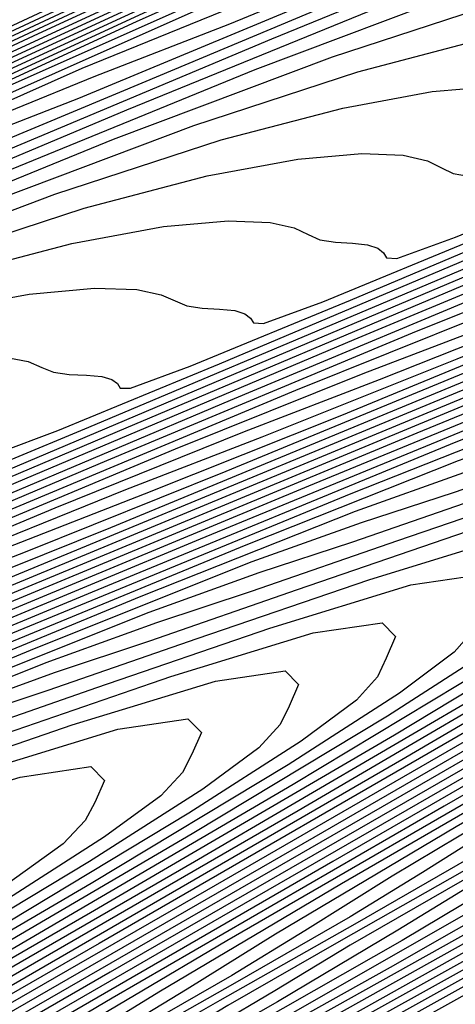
# Model space of a CAD drawing. Extents: x 3249832 to 3255657, y 13789405 to 13793316.
# Tile 459 of 656: x 3254732.04 to 3254734.82, y 13790587.85 to 13790594.14. Entities that reach past the tile are written whole.
import ezdxf

# ---------------------------------------------------------------- set-up
doc = ezdxf.new("R2010")
doc.units = 0
doc.header["$LTSCALE"] = 100
doc.header["$MEASUREMENT"] = 0
for name, color, linetype in [('GRATIO_CON', 10, 'CONTINUOUS'), ('GRATIO_ICON', 7, 'CONTINUOUS'), ('TARGETS_EAST', 7, 'CONTINUOUS')]:
    doc.layers.add(name, color=color, linetype=linetype)

# ---------------------------------------------------------------- blocks, each defined once
blk = doc.blocks.new('Gratio_032316_contours')
at = {"layer": 'GRATIO_CON', "color": 5, "linetype": 'Continuous', "flags": 128}
for points in [[(3254722.2703, 13790589.5631), (3254728.3759, 13790592.4236), (3254735.3635, 13790595.6819), (3254741.2545, 13790598.3968), (3254744.6016, 13790599.8823), (3254746.0821, 13790600.4718)], [(3254721.1566, 13790589.0114), (3254727.189, 13790591.8365), (3254734.2265, 13790595.1182), (3254740.2033, 13790597.8748), (3254743.6028, 13790599.3875), (3254745.1048, 13790599.9902)], [(3254726.4243, 13790591.447), (3254733.3619, 13790594.6822), (3254739.2746, 13790597.4102), (3254742.6402, 13790598.9097), (3254744.1321, 13790599.5106), (3254744.9727, 13790599.8061)], [(3254726.0653, 13790591.2475), (3254732.7589, 13790594.3687), (3254738.4637, 13790597.0008), (3254741.7126, 13790598.4482), (3254743.1638, 13790599.0332), (3254744.0067, 13790599.332), (3254745.1806, 13790599.7987)], [(3254725.3472, 13790590.8485), (3254731.553, 13790593.7418), (3254736.8419, 13790596.1819), (3254739.8574, 13790597.5253), (3254741.2271, 13790598.0782), (3254742.0748, 13790598.384), (3254743.2829, 13790598.8683), (3254744.7698, 13790599.4862)], [(3254724.9882, 13790590.649), (3254730.95, 13790593.4284), (3254736.0309, 13790595.7725), (3254738.9297, 13790597.0639), (3254740.2588, 13790597.6007), (3254741.1088, 13790597.9099), (3254742.3341, 13790598.4032), (3254743.843, 13790599.0309), (3254745.3076, 13790599.6283)], [(3254724.6292, 13790590.4494), (3254730.3471, 13790593.1149), (3254735.22, 13790595.363), (3254738.0021, 13790596.6024), (3254739.2904, 13790597.1232), (3254740.1428, 13790597.4359), (3254741.3852, 13790597.938), (3254742.9162, 13790598.5757), (3254744.4026, 13790599.182), (3254745.5785, 13790599.6246)], [(3254724.2702, 13790590.2499), (3254729.7441, 13790592.8014), (3254734.4091, 13790594.9536), (3254737.0745, 13790596.141), (3254738.3221, 13790596.6457), (3254739.1768, 13790596.9618), (3254740.4364, 13790597.4729), (3254741.9895, 13790598.1204), (3254743.4975, 13790598.7357), (3254744.6908, 13790599.1848), (3254745.574, 13790599.4738)], [(3254723.5521, 13790589.8509), (3254728.5382, 13790592.1745), (3254732.7872, 13790594.1347), (3254735.2192, 13790595.2181), (3254736.3854, 13790595.6908), (3254737.2449, 13790596.0138), (3254738.5387, 13790596.5425), (3254740.1359, 13790597.2099), (3254741.6874, 13790597.8432), (3254742.9152, 13790598.3053), (3254743.824, 13790598.6026), (3254744.4896, 13790598.7773), (3254744.9795, 13790598.8669)], [(3254723.1931, 13790589.6514), (3254727.9352, 13790591.8611), (3254731.9763, 13790593.7253), (3254734.2916, 13790594.7566), (3254735.4171, 13790595.2133), (3254736.2789, 13790595.5397), (3254737.5898, 13790596.0774), (3254739.2091, 13790596.7547), (3254740.7824, 13790597.3969), (3254742.0274, 13790597.8655), (3254742.949, 13790598.167), (3254743.624, 13790598.3441), (3254744.1206, 13790598.4351), (3254744.4737, 13790598.46), (3254744.7094, 13790598.4344), (3254744.8559, 13790598.3752)], [(3254722.8341, 13790589.4518), (3254727.3323, 13790591.5476), (3254731.1654, 13790593.3159), (3254733.364, 13790594.2952)], [(3254726.7293, 13790591.2342), (3254730.3544, 13790592.9064), (3254732.4363, 13790593.8337), (3254733.4804, 13790594.2583)], [(3254725.5234, 13790590.6072), (3254728.7326, 13790592.0876), (3254730.5811, 13790592.9108), (3254731.5437, 13790593.3033), (3254732.415, 13790593.6436), (3254733.7945, 13790594.2167)], [(3254724.9204, 13790590.2938), (3254727.9217, 13790591.6781), (3254729.6535, 13790592.4494), (3254730.5754, 13790592.8258), (3254731.449, 13790593.1696), (3254732.8456, 13790593.7516), (3254734.5752, 13790594.4784)], [(3254724.3174, 13790589.9803), (3254727.1107, 13790591.2687), (3254728.7258, 13790591.988), (3254729.607, 13790592.3483), (3254730.483, 13790592.6955), (3254731.8968, 13790593.2864), (3254733.6484, 13790594.0232), (3254735.3522, 13790594.7192)], [(3254726.2998, 13790590.8593), (3254727.7982, 13790591.5265), (3254728.6387, 13790591.8709), (3254729.517, 13790592.2215), (3254730.9479, 13790592.8213), (3254732.7216, 13790593.5679), (3254734.4471, 13790594.273)], [(3254726.702, 13790590.9159), (3254727.5851, 13790591.2734), (3254729.0502, 13790591.891), (3254730.868, 13790592.6575), (3254732.6371, 13790593.3804), (3254734.0373, 13790593.9075), (3254735.0739, 13790594.2466)], [(3254726.6191, 13790590.7994), (3254728.1014, 13790591.4258), (3254729.9412, 13790592.2022), (3254731.732, 13790592.9342), (3254733.1495, 13790593.4677), (3254734.1989, 13790593.811), (3254734.9674, 13790594.0127), (3254735.5325, 13790594.117), (3254735.9316, 13790594.151), (3254736.1923, 13790594.1372), (3254736.3455, 13790594.0971), (3254736.4357, 13790594.0485), (3254736.5112, 13790594.0086), (3254736.6081, 13790593.9888), (3254736.7154, 13790593.9802), (3254736.8103, 13790593.9685), (3254736.8752, 13790593.9432), (3254736.9142, 13790593.9084), (3254736.9368, 13790593.8721), (3254737.0018, 13790593.8626), (3254737.3649, 13790593.9898), (3254738.3311, 13790594.3839)], [(3254725.6531, 13790590.3253), (3254727.1525, 13790590.9606), (3254729.0144, 13790591.747), (3254730.827, 13790592.4879), (3254732.2618, 13790593.0279), (3254733.3239, 13790593.3754), (3254734.1017, 13790593.5795), (3254734.6737, 13790593.6852), (3254735.0774, 13790593.7201), (3254735.3406, 13790593.7075), (3254735.4944, 13790593.6692), (3254735.5843, 13790593.623), (3254735.6595, 13790593.5849), (3254735.7569, 13790593.5663), (3254735.8651, 13790593.5584), (3254735.9606, 13790593.5475), (3254736.0253, 13790593.5234), (3254736.0636, 13790593.4901), (3254736.0854, 13790593.4554), (3254736.1504, 13790593.4475), (3254736.5174, 13790593.5776), (3254737.4951, 13790593.9774), (3254739.2389, 13790594.7114)], [(3254744.8926, 13790593.657), (3254744.1592, 13790593.2324), (3254743.5388, 13790592.8638), (3254743.1232, 13790592.5912), (3254742.4535, 13790592.1711), (3254740.9334, 13790591.2889), (3254738.2262, 13790589.7694), (3254735.0352, 13790587.9944), (3254732.3232, 13790586.4846), (3254730.7596, 13790585.6006), (3254729.8381, 13790585.0611), (3254728.7588, 13790584.4245), (3254726.961, 13790583.383)], [(3254726.2037, 13790590.4955), (3254728.0876, 13790591.2917), (3254729.9219, 13790592.0416), (3254731.374, 13790592.5881), (3254732.4488, 13790592.9398), (3254733.2361, 13790593.1464), (3254733.8148, 13790593.2534), (3254734.2232, 13790593.2892), (3254734.4889, 13790593.2777), (3254734.6434, 13790593.2414), (3254734.733, 13790593.1974), (3254734.8079, 13790593.1612), (3254734.9058, 13790593.1438), (3254735.0148, 13790593.1366), (3254735.1108, 13790593.1265), (3254735.1754, 13790593.1036), (3254735.2129, 13790593.0719), (3254735.2339, 13790593.0387), (3254735.2989, 13790593.0324), (3254735.6699, 13790593.1654), (3254736.659, 13790593.5708), (3254738.4236, 13790594.3142)], [(3254744.7525, 13790593.6521), (3254744.1273, 13790593.2787), (3254743.3847, 13790592.8495), (3254742.7564, 13790592.4773), (3254742.3351, 13790592.203), (3254741.6564, 13790591.7795), (3254740.1172, 13790590.8882), (3254737.377, 13790589.3513), (3254734.1471, 13790587.5555), (3254731.4021, 13790586.0284), (3254729.8189, 13790585.1352), (3254728.8854, 13790584.591), (3254727.7922, 13790583.9482), (3254725.9724, 13790582.895)], [(3254726.2341, 13790590.3812), (3254728.1119, 13790591.1491), (3254729.5984, 13790591.7086), (3254730.6988, 13790592.0686), (3254731.5047, 13790592.2801), (3254732.0972, 13790592.3898), (3254732.5148, 13790592.4274), (3254732.7855, 13790592.4183), (3254732.9413, 13790592.3858), (3254733.0303, 13790592.3462), (3254733.1046, 13790592.3139), (3254733.2035, 13790592.2987), (3254733.3142, 13790592.293), (3254733.4114, 13790592.2844), (3254733.4756, 13790592.264), (3254733.5117, 13790592.2354), (3254733.531, 13790592.2054), (3254733.596, 13790592.2022), (3254733.9748, 13790592.3409), (3254734.9869, 13790592.7578), (3254736.7932, 13790593.5199), (3254738.9198, 13790594.4164)], [(3254745.0909, 13790594.0956), (3254744.1072, 13790593.4881), (3254743.634, 13790593.1673), (3254743.2378, 13790592.9027), (3254742.5967, 13790592.522), (3254741.8357, 13790592.0838), (3254741.1916, 13790591.7045), (3254740.7587, 13790591.4266), (3254740.0623, 13790590.9965), (3254738.4849, 13790590.0869), (3254735.6785, 13790588.5151), (3254732.371, 13790586.6776), (3254729.5597, 13790585.1159), (3254727.9432, 13790584.2078), (3254727.0274, 13790583.6779)], [(3254725.3073, 13790589.926), (3254727.2068, 13790590.7028), (3254728.7106, 13790591.2688), (3254729.8238, 13790591.633), (3254730.6391, 13790591.8469), (3254731.2384, 13790591.958), (3254731.6606, 13790591.9966), (3254731.9338, 13790591.9886), (3254732.0903, 13790591.958), (3254732.1789, 13790591.9207), (3254732.253, 13790591.8902), (3254732.3523, 13790591.8762), (3254732.4639, 13790591.8712), (3254732.5617, 13790591.8634), (3254732.6257, 13790591.8442), (3254732.6611, 13790591.8172), (3254732.6796, 13790591.7887), (3254732.7446, 13790591.7872), (3254733.1273, 13790591.9287), (3254734.1509, 13790592.3513), (3254735.978, 13790593.1227), (3254738.1291, 13790594.0301), (3254739.9643, 13790594.7903)], [(3254746.1443, 13790594.7777), (3254744.3578, 13790593.7304), (3254743.3618, 13790593.1173), (3254742.8821, 13790592.7943), (3254742.4804, 13790592.528), (3254741.8314, 13790592.1437), (3254741.0612, 13790591.701), (3254740.4092, 13790591.3181), (3254739.9706, 13790591.0383), (3254739.2652, 13790590.605), (3254737.6687, 13790589.6862), (3254734.8292, 13790588.097), (3254731.483, 13790586.2387), (3254728.6385, 13790584.6596), (3254727.0088, 13790583.746)], [(3254726.3018, 13790590.2565), (3254727.8228, 13790590.829), (3254728.9488, 13790591.1974), (3254729.7734, 13790591.4138), (3254730.3796, 13790591.5262), (3254730.8064, 13790591.5657), (3254731.0821, 13790591.5588), (3254731.2392, 13790591.5302), (3254731.3276, 13790591.4951), (3254731.4013, 13790591.4666), (3254731.5011, 13790591.4537), (3254731.6136, 13790591.4494), (3254731.712, 13790591.4424), (3254731.7758, 13790591.4244), (3254731.8105, 13790591.3989), (3254731.8281, 13790591.372), (3254731.8931, 13790591.3721), (3254732.2798, 13790591.5165), (3254733.3149, 13790591.9447), (3254735.1627, 13790592.7255), (3254737.3383, 13790593.6438), (3254739.1941, 13790594.4136)], [(3254745.4322, 13790594.4239), (3254743.6248, 13790593.3652), (3254742.6164, 13790592.7464), (3254742.1302, 13790592.4213), (3254741.7231, 13790592.1533), (3254741.066, 13790591.7654), (3254740.2867, 13790591.3181), (3254739.6268, 13790590.9317), (3254739.1824, 13790590.6501), (3254738.4681, 13790590.2135), (3254736.8526, 13790589.2855), (3254733.98, 13790587.6789), (3254730.595, 13790585.7998), (3254727.7173, 13790584.2034), (3254726.0743, 13790583.2842)], [(3254726.9351, 13790590.3892), (3254728.0738, 13790590.7618), (3254728.9078, 13790590.9806), (3254729.5208, 13790591.0944), (3254729.9522, 13790591.1348), (3254730.2304, 13790591.1291), (3254730.3882, 13790591.1024), (3254730.4762, 13790591.0695), (3254730.5497, 13790591.0429), (3254730.65, 13790591.0312), (3254730.7633, 13790591.0275), (3254730.8623, 13790591.0213), (3254730.9259, 13790591.0046), (3254730.9599, 13790590.9807), (3254730.9767, 13790590.9553), (3254731.0417, 13790590.957), (3254731.4323, 13790591.1042), (3254732.4788, 13790591.5382), (3254734.3475, 13790592.3283), (3254736.5475, 13790593.2575), (3254738.424, 13790594.0368), (3254739.541, 13790594.4746)], [(3254744.7201, 13790594.07), (3254742.8917, 13790593), (3254741.8711, 13790592.3755), (3254741.3783, 13790592.0483), (3254740.9657, 13790591.7786), (3254740.3007, 13790591.387), (3254739.5122, 13790590.9353), (3254738.8444, 13790590.5453), (3254738.3943, 13790590.2619), (3254737.671, 13790589.8219), (3254736.0364, 13790588.8849), (3254733.1307, 13790587.2607), (3254729.7069, 13790585.3609), (3254726.7962, 13790583.7472)], [(3254726.3237, 13790589.8906), (3254727.1764, 13790590.1143), (3254727.8031, 13790590.2308), (3254728.2438, 13790590.273), (3254728.527, 13790590.2697), (3254728.6861, 13790590.2468), (3254728.7735, 13790590.2184), (3254728.8464, 13790590.1956), (3254728.9477, 13790590.1862), (3254729.0628, 13790590.1839), (3254729.1628, 13790590.1793), (3254729.2261, 13790590.1651), (3254729.2586, 13790590.1442), (3254729.2738, 13790590.1219), (3254729.3388, 13790590.1268), (3254729.7372, 13790590.2798), (3254730.8067, 13790590.7252), (3254732.717, 13790591.534), (3254734.966, 13790592.4848), (3254736.8837, 13790593.2833), (3254738.0241, 13790593.7337), (3254738.8386, 13790594.036), (3254740.0025, 13790594.4892)], [(3254745.5914, 13790594.6879), (3254743.296, 13790593.3622), (3254741.4255, 13790592.2697), (3254740.3803, 13790591.6338), (3254739.8746, 13790591.3023), (3254739.451, 13790591.0292), (3254738.7701, 13790590.6304), (3254737.9632, 13790590.1696), (3254737.2795, 13790589.7724), (3254736.818, 13790589.4855), (3254736.0768, 13790589.0389), (3254734.4041, 13790588.0835), (3254731.4322, 13790586.4245), (3254727.9308, 13790584.4831), (3254724.9538, 13790582.8347)], [(3254726.9443, 13790589.799), (3254727.3896, 13790589.8421), (3254727.6753, 13790589.8399), (3254727.835, 13790589.8189), (3254727.9222, 13790589.7928), (3254727.9948, 13790589.7719), (3254728.0965, 13790589.7636), (3254728.2125, 13790589.7621), (3254728.3131, 13790589.7582), (3254728.3762, 13790589.7453), (3254728.408, 13790589.7259), (3254728.4223, 13790589.7052), (3254728.4873, 13790589.7117), (3254728.8897, 13790589.8676), (3254729.9707, 13790590.3186), (3254731.9018, 13790591.1368), (3254734.1753, 13790592.0985), (3254736.1135, 13790592.9065), (3254737.2657, 13790593.3632), (3254738.0882, 13790593.6705), (3254739.2641, 13790594.13), (3254741.2478, 13790594.9423), (3254743.5782, 13790595.9036), (3254745.5653, 13790596.7091)], [(3254744.9048, 13790594.3484), (3254742.5839, 13790593.0083), (3254740.6925, 13790591.9045), (3254739.6349, 13790591.2629), (3254739.1227, 13790590.9293), (3254738.6937, 13790590.6545), (3254738.0048, 13790590.2521), (3254737.1888, 13790589.7867), (3254736.4971, 13790589.386), (3254736.0298, 13790589.0973), (3254735.2797, 13790588.6474), (3254733.5879, 13790587.6829), (3254730.583, 13790586.0064), (3254727.0428, 13790584.0442)], [(3254727.0708, 13790589.3672), (3254727.1431, 13790589.3483), (3254727.2454, 13790589.3411), (3254727.3622, 13790589.3403), (3254727.4634, 13790589.3372), (3254727.5263, 13790589.3255), (3254727.5574, 13790589.3077), (3254727.5709, 13790589.2886), (3254727.6359, 13790589.2966), (3254728.0422, 13790589.4554), (3254729.1346, 13790589.9121), (3254731.0866, 13790590.7396), (3254733.3845, 13790591.7122), (3254735.3433, 13790592.5298), (3254736.5073, 13790592.9928), (3254737.3378, 13790593.3049), (3254738.5257, 13790593.7708), (3254740.5305, 13790594.5927), (3254742.8859, 13790595.565), (3254744.8941, 13790596.38)], [(3254746.414, 13790595.2778), (3254744.2181, 13790594.0088), (3254741.8719, 13790592.6544), (3254739.9594, 13790591.5394), (3254738.8896, 13790590.8921), (3254738.3708, 13790590.5563), (3254737.9363, 13790590.2798), (3254737.2395, 13790589.8737), (3254736.4143, 13790589.4039), (3254735.7147, 13790588.9996), (3254735.2417, 13790588.7091), (3254734.4826, 13790588.2558), (3254732.7717, 13790587.2822), (3254729.7337, 13790585.5883), (3254726.1548, 13790583.6053)], [(3254726.7844, 13790588.8815), (3254727.1946, 13790589.0431), (3254728.2986, 13790589.5056), (3254730.2713, 13790590.3424), (3254732.5937, 13790591.3259), (3254734.5732, 13790592.153), (3254735.7488, 13790592.6223), (3254736.5874, 13790592.9394), (3254737.7873, 13790593.4116), (3254739.8132, 13790594.2431), (3254742.1936, 13790595.2265), (3254744.2229, 13790596.051), (3254745.3941, 13790596.4933)], [(3254745.751, 13790594.9518), (3254743.5314, 13790593.6692), (3254741.1598, 13790592.3005), (3254739.2263, 13790591.1742), (3254738.1442, 13790590.5212), (3254737.6189, 13790590.1833), (3254737.179, 13790589.9051), (3254736.4742, 13790589.4954), (3254735.6398, 13790589.021), (3254734.9323, 13790588.6132), (3254734.4535, 13790588.3209), (3254733.6855, 13790587.8643), (3254731.9556, 13790586.8815), (3254728.8845, 13790585.1702), (3254725.2667, 13790583.1664)], [(3254726.6265, 13790588.6925), (3254728.6409, 13790589.5481), (3254731.0122, 13790590.5533), (3254733.0328, 13790591.3995), (3254734.232, 13790591.8814), (3254735.0866, 13790592.2083), (3254736.3105, 13790592.6932), (3254738.3786, 13790593.544), (3254740.8089, 13790594.5493), (3254742.8806, 13790595.3929), (3254744.0752, 13790595.8473), (3254744.685, 13790596.0402), (3254745.2045, 13790596.188)], [(3254746.0594, 13790595.2581), (3254744.4249, 13790594.2998), (3254742.158, 13790592.99), (3254739.7356, 13790591.5928), (3254737.7601, 13790590.4438), (3254736.6534, 13790589.7795), (3254736.1152, 13790589.4374), (3254735.6643, 13790589.1557), (3254734.9436, 13790588.7388), (3254734.0908, 13790588.2553), (3254733.3675, 13790587.8403), (3254732.885, 13790587.5488), (3254732.154, 13790587.1159), (3254730.5349, 13790586.1971), (3254727.6641, 13790584.598), (3254724.2823, 13790582.7257)], [(3254725.7905, 13790588.286), (3254727.8256, 13790589.1509), (3254730.2215, 13790590.167), (3254732.2627, 13790591.0227), (3254733.4735, 13790591.5109), (3254734.3362, 13790591.8428), (3254735.5721, 13790592.334), (3254737.6613, 13790593.1944), (3254740.1166, 13790594.2107), (3254742.2094, 13790595.0638), (3254743.4157, 13790595.5243), (3254744.031, 13790595.7208), (3254744.5553, 13790595.8714), (3254745.3569, 13790596.1369)], [(3254745.4135, 13790594.942), (3254743.7618, 13790593.9739), (3254741.4714, 13790592.6505), (3254739.0236, 13790591.2389), (3254737.0271, 13790590.0787), (3254735.9081, 13790589.4086), (3254735.3633, 13790589.0644), (3254734.9069, 13790588.781), (3254734.1783, 13790588.3604), (3254733.3163, 13790587.8725), (3254732.5851, 13790587.4539), (3254732.1026, 13790587.1637), (3254731.4027, 13790586.7497), (3254729.8732, 13790585.8817), (3254727.1639, 13790584.3726), (3254723.9721, 13790582.6058)], [(3254727.0104, 13790588.7537), (3254729.4307, 13790589.7807), (3254731.4925, 13790590.6459), (3254732.7151, 13790591.1405), (3254733.5858, 13790591.4773), (3254734.8337, 13790591.9748), (3254736.9439, 13790592.8448), (3254739.4243, 13790593.8721), (3254741.5382, 13790594.7348), (3254742.7563, 13790595.2013), (3254743.377, 13790595.4013), (3254743.906, 13790595.5548), (3254744.7155, 13790595.8238), (3254745.645, 13790596.1378)], [(3254744.7675, 13790594.626), (3254743.0988, 13790593.6479), (3254740.7847, 13790592.3109), (3254738.3115, 13790590.885), (3254736.294, 13790589.7135), (3254735.1627, 13790589.0377), (3254734.6114, 13790588.6914), (3254734.1496, 13790588.4063), (3254733.4129, 13790587.9821), (3254732.5418, 13790587.4896), (3254731.8027, 13790587.0675), (3254731.3202, 13790586.7787), (3254730.6513, 13790586.3834), (3254729.2115, 13790585.5664), (3254726.6636, 13790584.1472)], [(3254726.1952, 13790588.3565), (3254728.6399, 13790589.3944), (3254730.7223, 13790590.2692), (3254731.9567, 13790590.77), (3254732.8354, 13790591.1117), (3254734.0953, 13790591.6156), (3254736.2266, 13790592.4952), (3254738.7319, 13790593.5335), (3254740.867, 13790594.4058), (3254742.0968, 13790594.8783), (3254742.7231, 13790595.0818), (3254743.2568, 13790595.2382), (3254744.0741, 13790595.5106), (3254745.0129, 13790595.8281)], [(3254745.1829, 13790594.9578), (3254744.1215, 13790594.3099), (3254742.4358, 13790593.3219), (3254740.098, 13790591.9713), (3254737.5994, 13790590.5311), (3254735.5609, 13790589.3483), (3254734.4173, 13790588.6669), (3254733.8595, 13790588.3184), (3254733.3922, 13790588.0316), (3254732.6476, 13790587.6038), (3254731.7673, 13790587.1068), (3254731.0203, 13790586.6811), (3254730.5377, 13790586.3936), (3254729.9, 13790586.0172), (3254728.5498, 13790585.251), (3254726.1634, 13790583.9218)], [(3254727.0584, 13790588.6218), (3254729.182, 13790589.5157), (3254730.4398, 13790590.0291), (3254731.3346, 13790590.3806), (3254732.6185, 13790590.8972), (3254734.792, 13790591.796), (3254737.3473, 13790592.8563), (3254739.5247, 13790593.7477), (3254740.7779, 13790594.2323), (3254741.4152, 13790594.4429), (3254741.9582, 13790594.6049), (3254742.7913, 13790594.8843), (3254743.7488, 13790595.2087), (3254744.5275, 13790595.4465), (3254744.9051, 13790595.5017)], [(3254744.8074, 13790594.9994), (3254744.5204, 13790594.748), (3254743.9128, 13790594.338), (3254742.8295, 13790593.6778), (3254741.1097, 13790592.67), (3254738.7247, 13790591.2921), (3254736.1753, 13790589.8233), (3254734.0947, 13790588.618), (3254732.9266, 13790587.9251), (3254732.3557, 13790587.5724), (3254731.8775, 13790587.2822), (3254731.117, 13790586.8471), (3254730.2183, 13790586.3411), (3254729.4555, 13790585.9082), (3254728.9729, 13790585.6235), (3254728.3974, 13790585.2847), (3254727.2264, 13790584.6203), (3254725.1629, 13790583.471)], [(3254726.2676, 13790588.2355), (3254728.4119, 13790589.1389), (3254729.6814, 13790589.6586), (3254730.5842, 13790590.0151), (3254731.8801, 13790590.538), (3254734.0747, 13790591.4465), (3254736.655, 13790592.5178), (3254738.8535, 13790593.4186), (3254740.1184, 13790593.9093), (3254740.7612, 13790594.1234), (3254741.309, 13790594.2883)], [(3254743.892, 13790594.4412), (3254743.2778, 13790594.0281), (3254742.1836, 13790593.3618), (3254740.4467, 13790592.344), (3254738.038, 13790590.9525), (3254735.4632, 13790589.4694), (3254733.3617, 13790588.2528), (3254732.1812, 13790587.5542), (3254731.6039, 13790587.1994), (3254731.1202, 13790586.9075), (3254730.3517, 13790586.4688), (3254729.4439, 13790585.9582), (3254728.673, 13790585.5218), (3254728.1904, 13790585.2385), (3254727.646, 13790584.9184), (3254726.5647, 13790584.3049)], [(3254725.4769, 13790587.8492), (3254727.6417, 13790588.7621), (3254728.923, 13790589.2882), (3254729.8338, 13790589.6496), (3254731.1417, 13790590.1788), (3254733.3574, 13790591.0969), (3254735.9627, 13790592.1792), (3254738.1823, 13790593.0896), (3254739.459, 13790593.5863), (3254740.1073, 13790593.804), (3254740.6597, 13790593.9717), (3254741.5086, 13790594.2579)], [(3254743.5582, 13790594.387), (3254743.2635, 13790594.1343), (3254742.6427, 13790593.7182), (3254741.5376, 13790593.0457), (3254739.7836, 13790592.018), (3254737.3513, 13790590.613), (3254734.7511, 13790589.1156), (3254732.6286, 13790587.8876), (3254731.4358, 13790587.1834), (3254730.852, 13790586.8264), (3254730.3628, 13790586.5328), (3254729.5864, 13790586.0905), (3254728.6694, 13790585.5754), (3254727.8906, 13790585.1354), (3254727.408, 13790584.8534), (3254726.8947, 13790584.5522)], [(3254726.8715, 13790588.3854), (3254728.1646, 13790588.9177), (3254729.0833, 13790589.284), (3254730.4033, 13790589.8196), (3254732.6401, 13790590.7473), (3254735.2703, 13790591.8406), (3254737.5111, 13790592.7606), (3254738.7995, 13790593.2633), (3254739.4533, 13790593.4845), (3254740.0105, 13790593.6551), (3254740.8672, 13790593.9448), (3254741.8526, 13790594.2796)], [(3254743.0377, 13790594.2385), (3254742.9336, 13790594.0807), (3254742.6351, 13790593.8274), (3254742.0077, 13790593.4083), (3254740.8916, 13790592.7297), (3254739.1206, 13790591.6921), (3254736.6646, 13790590.2734), (3254734.0391, 13790588.7617), (3254731.8955, 13790587.5225), (3254730.6905, 13790586.8125), (3254730.1001, 13790586.4534), (3254729.6055, 13790586.1581), (3254728.8211, 13790585.7122), (3254727.8949, 13790585.1925), (3254727.1082, 13790584.749), (3254726.6255, 13790584.4684)], [(3254726.6744, 13790588.1882), (3254727.5859, 13790588.5544), (3254728.9265, 13790589.1012), (3254731.2054, 13790590.0481), (3254733.8857, 13790591.1634), (3254736.1688, 13790592.1025), (3254737.4806, 13790592.6172), (3254738.1454, 13790592.8456), (3254738.712, 13790593.0218), (3254739.5844, 13790593.3185)], [(3254739.5996, 13790592.0976), (3254737.7945, 13790591.0401), (3254735.2913, 13790589.5942), (3254732.6149, 13790588.0539), (3254730.4294, 13790586.7921), (3254729.1997, 13790586.0708), (3254728.5963, 13790585.7075), (3254728.0908, 13790585.4087), (3254727.2905, 13790584.9555), (3254726.3459, 13790584.4268)], [(3254726.8409, 13790588.1912), (3254728.1881, 13790588.742), (3254730.4881, 13790589.6985), (3254733.1934, 13790590.8248), (3254735.4976, 13790591.7734), (3254736.8211, 13790592.2942), (3254737.4915, 13790592.5261), (3254738.0627, 13790592.7052), (3254738.943, 13790593.0053)], [(3254738.9537, 13790591.7815), (3254737.1315, 13790590.7141), (3254734.6046, 13790589.2546), (3254731.9029, 13790587.7), (3254729.6963, 13790586.427), (3254728.4543, 13790585.6999), (3254727.8444, 13790585.3345), (3254727.3334, 13790585.034), (3254726.5251, 13790584.5772)], [(3254726.0958, 13790587.8279), (3254727.4497, 13790588.3828), (3254729.7708, 13790589.349), (3254732.5011, 13790590.4862), (3254734.8264, 13790591.4444), (3254736.1617, 13790591.9712), (3254736.8375, 13790592.2066), (3254737.4135, 13790592.3886), (3254738.3016, 13790592.6921), (3254739.3244, 13790593.0408)], [(3254739.4675, 13790592.1687), (3254738.3077, 13790591.4655), (3254736.4684, 13790590.3882), (3254733.9179, 13790588.915), (3254731.1908, 13790587.3461), (3254728.9632, 13790586.0618), (3254727.709, 13790585.329), (3254727.0926, 13790584.9615), (3254726.5761, 13790584.6593)], [(3254726.7113, 13790588.0236), (3254729.0535, 13790588.9994), (3254731.8087, 13790590.1476), (3254734.1552, 13790591.1154), (3254735.5022, 13790591.6482), (3254736.1836, 13790591.8872), (3254736.7642, 13790592.072), (3254737.6602, 13790592.379), (3254738.6924, 13790592.7311), (3254739.5326, 13790592.9881), (3254739.9398, 13790593.048), (3254740.0208, 13790592.9641), (3254739.9695, 13790592.8279), (3254739.9254, 13790592.7043), (3254739.8106, 13790592.5496), (3254739.4927, 13790592.2931), (3254738.8324, 13790591.8588), (3254737.6617, 13790591.1495), (3254735.8054, 13790590.0622), (3254733.2313, 13790588.5755), (3254730.4787, 13790586.9922), (3254728.2301, 13790585.6966), (3254726.9636, 13790584.9582)], [(3254725.2345, 13790587.3052), (3254727.6189, 13790588.3002), (3254730.4241, 13790589.4705), (3254732.8128, 13790590.4573), (3254734.1833, 13790591.0022), (3254734.8757, 13790591.2482), (3254735.4657, 13790591.4387), (3254736.3774, 13790591.7526), (3254737.4282, 13790592.1117), (3254738.2838, 13790592.3734), (3254738.6984, 13790592.4346), (3254738.7805, 13790592.3498), (3254738.7273, 13790592.2131), (3254738.6805, 13790592.0906), (3254738.5614, 13790591.9371), (3254738.2358, 13790591.6794), (3254737.5624, 13790591.2391), (3254736.3697, 13790590.5174), (3254734.4793, 13790589.4102), (3254731.8579, 13790587.8963), (3254729.0546, 13790586.2845), (3254726.764, 13790584.9663)], [(3254726.9015, 13790587.9506), (3254729.7318, 13790589.1319), (3254732.1417, 13790590.1282), (3254733.5238, 13790590.6792), (3254734.2217, 13790590.9288), (3254734.8164, 13790591.1221), (3254735.736, 13790591.4395), (3254736.7962, 13790591.802), (3254737.6595, 13790592.0661), (3254738.0778, 13790592.1279), (3254738.1604, 13790592.0427), (3254738.1062, 13790591.9057), (3254738.0581, 13790591.7838), (3254737.9368, 13790591.6309), (3254737.6074, 13790591.3725), (3254736.9273, 13790590.9292), (3254735.7238, 13790590.2013), (3254733.8163, 13790589.0843), (3254731.1712, 13790587.5567), (3254728.3425, 13790585.9306), (3254726.0309, 13790584.6011)], [(3254726.1842, 13790587.601), (3254729.0395, 13790588.7933), (3254731.4705, 13790589.7992), (3254732.8644, 13790590.3562), (3254733.5678, 13790590.6093), (3254734.1672, 13790590.8055), (3254735.0946, 13790591.1263), (3254736.1641, 13790591.4923), (3254737.0351, 13790591.7588), (3254737.4571, 13790591.8212), (3254737.5403, 13790591.7356), (3254737.4851, 13790591.5983), (3254737.4356, 13790591.477), (3254737.3122, 13790591.3247), (3254736.9789, 13790591.0656), (3254736.2923, 13790590.6193), (3254735.0778, 13790589.8853), (3254733.1532, 13790588.7583), (3254730.4845, 13790587.2171), (3254727.6304, 13790585.5767), (3254725.2978, 13790584.2359)], [(3254725.4669, 13790587.2514), (3254728.3471, 13790588.4547), (3254730.7993, 13790589.4701), (3254732.2049, 13790590.0332), (3254732.9138, 13790590.2898), (3254733.5179, 13790590.4889), (3254734.4533, 13790590.8131), (3254735.5321, 13790591.1826), (3254736.4107, 13790591.4515), (3254736.8364, 13790591.5145), (3254736.9202, 13790591.4284), (3254736.864, 13790591.2909), (3254736.8132, 13790591.1702), (3254736.6875, 13790591.0184), (3254736.3504, 13790590.7588), (3254735.6572, 13790590.3094), (3254734.4318, 13790589.5692), (3254732.4902, 13790588.4323), (3254729.7979, 13790586.8776), (3254726.9184, 13790585.2228)], [(3254726.9625, 13790587.7775), (3254729.4569, 13790588.8121), (3254730.886, 13790589.3872), (3254731.6059, 13790589.6509), (3254732.2194, 13790589.8556), (3254733.1705, 13790590.1868), (3254734.268, 13790590.5632), (3254735.162, 13790590.8369), (3254735.5951, 13790590.9011), (3254735.68, 13790590.8142), (3254735.6217, 13790590.676), (3254735.5683, 13790590.5565), (3254735.4383, 13790590.406), (3254735.0935, 13790590.145), (3254734.3871, 13790589.6896), (3254733.1398, 13790588.9371), (3254731.1641, 13790587.7804), (3254728.4245, 13790586.1984), (3254725.4942, 13790584.515)], [(3254726.2702, 13790587.4389), (3254728.7858, 13790588.483), (3254730.2265, 13790589.0642), (3254730.9519, 13790589.3315), (3254731.5701, 13790589.539), (3254732.5291, 13790589.8737), (3254733.6359, 13790590.2535), (3254734.5376, 13790590.5296), (3254734.9745, 13790590.5944), (3254735.0599, 13790590.5071), (3254735.0006, 13790590.3686), (3254734.9458, 13790590.2497), (3254734.8137, 13790590.0997), (3254734.465, 13790589.8382), (3254733.7521, 13790589.3797), (3254732.4939, 13790588.6211), (3254730.5011, 13790587.4544), (3254727.7378, 13790585.8588), (3254724.7822, 13790584.1612)], [(3254725.5778, 13790587.1004), (3254728.1146, 13790588.154), (3254729.5671, 13790588.7412), (3254730.298, 13790589.012), (3254730.9209, 13790589.2224), (3254731.8877, 13790589.5605), (3254733.0039, 13790589.9439), (3254733.9132, 13790590.2223), (3254734.3538, 13790590.2876), (3254734.4398, 13790590.1999), (3254734.3795, 13790590.0612), (3254734.3234, 13790589.9428), (3254734.1891, 13790589.7935), (3254733.8366, 13790589.5313), (3254733.117, 13790589.0698), (3254731.8479, 13790588.305), (3254729.838, 13790587.1284), (3254727.0512, 13790585.5192)], [(3254724.8854, 13790586.7618), (3254727.4434, 13790587.8249), (3254728.9076, 13790588.4181), (3254729.644, 13790588.6925), (3254730.2716, 13790588.9057), (3254731.2463, 13790589.2473), (3254732.3718, 13790589.6342), (3254733.2889, 13790589.915), (3254733.7331, 13790589.9809), (3254733.8196, 13790589.8928), (3254733.7584, 13790589.7538), (3254733.7009, 13790589.636), (3254733.5645, 13790589.4873), (3254733.2081, 13790589.2244), (3254732.482, 13790588.7599), (3254731.2019, 13790587.989), (3254729.175, 13790586.8025), (3254726.3645, 13790585.1796)], [(3254726.3595, 13790587.2754), (3254727.6653, 13790587.8043), (3254728.3457, 13790588.0576), (3254728.9731, 13790588.2725), (3254729.9635, 13790588.621), (3254731.1077, 13790589.0148), (3254732.0401, 13790589.3004), (3254732.4918, 13790589.3675), (3254732.5794, 13790589.2786), (3254732.5162, 13790589.139), (3254732.456, 13790589.0223), (3254732.3153, 13790588.8748), (3254731.9512, 13790588.6107), (3254731.2192, 13790588.1443), (3254729.9679, 13790587.39), (3254728.0443, 13790586.2624), (3254725.4327, 13790584.7531)]]:
    blk.add_lwpolyline(points, dxfattribs=at)
at = {"layer": 'GRATIO_ICON', "color": 7, "linetype": 'Continuous', "flags": 128}
for points in [[(3254725.7062, 13790591.048), (3254732.1559, 13790594.0553), (3254737.6528, 13790596.5913), (3254740.785, 13790597.9868), (3254742.1955, 13790598.5557), (3254743.0408, 13790598.858), (3254744.2318, 13790599.3335), (3254745.6966, 13790599.9414)], [(3254723.9112, 13790590.0504), (3254729.1411, 13790592.488), (3254733.5982, 13790594.5442), (3254736.1468, 13790595.6795), (3254737.3538, 13790596.1682), (3254738.2109, 13790596.4878), (3254739.4875, 13790597.0077), (3254741.0627, 13790597.6652), (3254742.5925, 13790598.2894), (3254743.803, 13790598.7451), (3254744.699, 13790599.0382), (3254745.3553, 13790599.2104)], [(3254726.1263, 13790590.9207), (3254729.5435, 13790592.497), (3254731.5087, 13790593.3723), (3254732.512, 13790593.7808), (3254733.381, 13790594.1176), (3254734.7433, 13790594.6819)], [(3254726.8706, 13790591.0651), (3254727.6703, 13790591.3934), (3254728.5511, 13790591.7474), (3254729.9991, 13790592.3561), (3254731.7948, 13790593.1127), (3254733.5421, 13790593.8267), (3254734.9251, 13790594.3473)], [(3254725.2548, 13790590.0303), (3254727.1609, 13790590.8365), (3254729.0169, 13790591.5953), (3254730.4862, 13790592.1484), (3254731.5738, 13790592.5042), (3254732.3704, 13790592.7132), (3254732.956, 13790592.8216), (3254733.369, 13790592.8583), (3254733.6372, 13790592.848), (3254733.7923, 13790592.8136), (3254733.8816, 13790592.7718), (3254733.9562, 13790592.7376), (3254734.0546, 13790592.7213), (3254734.1645, 13790592.7148), (3254734.2611, 13790592.7055), (3254734.3255, 13790592.6838), (3254734.3623, 13790592.6537), (3254734.3825, 13790592.622), (3254734.4475, 13790592.6173), (3254734.8224, 13790592.7531), (3254735.823, 13790593.1643), (3254737.6084, 13790593.9171), (3254739.7106, 13790594.8027)], [(3254744.8526, 13790593.859), (3254744.3859, 13790593.5403), (3254743.9951, 13790593.2774), (3254743.362, 13790592.9003), (3254742.6102, 13790592.4667), (3254741.974, 13790592.0909), (3254741.5469, 13790591.8148), (3254740.8594, 13790591.388), (3254739.3011, 13790590.4876), (3254736.5277, 13790588.9332), (3254733.2591, 13790587.1166), (3254730.4809, 13790585.5721), (3254728.8781, 13790584.6698), (3254727.9326, 13790584.1208), (3254726.8257, 13790583.4719)], [(3254726.0473, 13790589.9495), (3254727.1988, 13790590.3262), (3254728.0421, 13790590.5475), (3254728.6619, 13790590.6626), (3254729.098, 13790590.7039), (3254729.3787, 13790590.6994), (3254729.5371, 13790590.6746), (3254729.6249, 13790590.6439), (3254729.6981, 13790590.6193), (3254729.7988, 13790590.6087), (3254729.9131, 13790590.6057), (3254730.0125, 13790590.6003), (3254730.076, 13790590.5849), (3254730.1093, 13790590.5624), (3254730.1252, 13790590.5386), (3254730.1902, 13790590.5419), (3254730.5847, 13790590.692), (3254731.6428, 13790591.1317), (3254733.5323, 13790591.9312), (3254735.7568, 13790592.8712), (3254737.6538, 13790593.66), (3254738.7825, 13790594.1041), (3254739.589, 13790594.4015)], [(3254746.2781, 13790595.0275), (3254744.0081, 13790593.7161), (3254742.1586, 13790592.6349), (3254741.1257, 13790592.0047), (3254740.6265, 13790591.6753), (3254740.2084, 13790591.4039), (3254739.5354, 13790591.0087), (3254738.7377, 13790590.5524), (3254738.062, 13790590.1588), (3254737.6061, 13790589.8737), (3254736.8739, 13790589.4304), (3254735.2202, 13790588.4842), (3254732.2815, 13790586.8426), (3254728.8189, 13790584.922), (3254725.875, 13790583.2909)], [(3254726.3471, 13790588.6309), (3254727.4626, 13790589.0991), (3254729.4561, 13790589.9453), (3254731.803, 13790590.9396), (3254733.803, 13790591.7762), (3254734.9904, 13790592.2518), (3254735.837, 13790592.5739), (3254737.0489, 13790593.0524), (3254739.0959, 13790593.8935), (3254741.5012, 13790594.8879), (3254743.5517, 13790595.7219), (3254744.7347, 13790596.1703)], [(3254745.0879, 13790594.6258), (3254742.8447, 13790593.3296), (3254740.4477, 13790591.9467), (3254738.4932, 13790590.809), (3254737.3988, 13790590.1503), (3254736.867, 13790589.8103), (3254736.4216, 13790589.5304), (3254735.7089, 13790589.1171), (3254734.8653, 13790588.6382), (3254734.1499, 13790588.2268), (3254733.6675, 13790587.9338), (3254732.9053, 13790587.4821), (3254731.1966, 13790586.5124), (3254728.1644, 13790584.8234), (3254724.5925, 13790582.8455)], [(3254725.3799, 13790587.9594), (3254727.8492, 13790589.0081), (3254729.9522, 13790589.8924), (3254731.1983, 13790590.3996), (3254732.085, 13790590.7462), (3254733.3569, 13790591.2564), (3254735.5093, 13790592.1456), (3254738.0396, 13790593.1949), (3254740.1958, 13790594.0767), (3254741.4374, 13790594.5553), (3254742.0691, 13790594.7624), (3254742.6075, 13790594.9216), (3254743.4327, 13790595.1974), (3254744.3809, 13790595.5184), (3254745.1519, 13790595.7538)], [(3254745.1489, 13790595.0549), (3254744.5478, 13790594.6479), (3254743.4755, 13790593.9939), (3254741.7727, 13790592.9959), (3254739.4113, 13790591.6317), (3254736.8874, 13790590.1772), (3254734.8278, 13790588.9832), (3254733.672, 13790588.296), (3254733.1076, 13790587.9454), (3254732.6349, 13790587.6569), (3254731.8823, 13790587.2255), (3254730.9928, 13790586.7239), (3254730.2379, 13790586.2947), (3254729.7553, 13790586.0086), (3254729.1487, 13790585.6509), (3254727.8881, 13790584.9356), (3254725.6631, 13790583.6964)], [(3254726.1014, 13790588.0086), (3254727.4061, 13790588.5473), (3254728.3329, 13790588.9185), (3254729.6649, 13790589.4604), (3254731.9227, 13790590.3977), (3254734.578, 13790591.502), (3254736.8399, 13790592.4315), (3254738.1401, 13790592.9402), (3254738.7994, 13790593.165), (3254739.3612, 13790593.3384), (3254740.2258, 13790593.6316), (3254741.2206, 13790593.9699), (3254742.03, 13790594.2173)], [(3254742.5012, 13790594.1926), (3254742.4539, 13790594.0576), (3254742.4152, 13790593.9316), (3254742.309, 13790593.7745), (3254742.0066, 13790593.5206), (3254741.3726, 13790593.0984), (3254740.2456, 13790592.4136), (3254738.4575, 13790591.3661), (3254735.978, 13790589.9338), (3254733.327, 13790588.4078), (3254731.1624, 13790587.1573), (3254729.9451, 13790586.4416), (3254729.3482, 13790586.0804), (3254728.8481, 13790585.7834), (3254728.0558, 13790585.3338), (3254727.1204, 13790584.8097), (3254726.3258, 13790584.3626)], [(3254725.9729, 13790587.6644), (3254728.3362, 13790588.6498), (3254731.1164, 13790589.8091), (3254733.484, 13790590.7863), (3254734.8428, 13790591.3252), (3254735.5296, 13790591.5677), (3254736.1149, 13790591.7553), (3254737.0188, 13790592.0658), (3254738.0603, 13790592.4214), (3254738.9082, 13790592.6807), (3254739.3191, 13790592.7413), (3254739.4007, 13790592.6569), (3254739.3484, 13790592.5205), (3254739.303, 13790592.3975), (3254739.186, 13790592.2433), (3254738.8643, 13790591.9862), (3254738.1974, 13790591.549), (3254737.0157, 13790590.8334), (3254735.1423, 13790589.7362), (3254732.5446, 13790588.2359), (3254729.7667, 13790586.6384), (3254727.497, 13790585.3314), (3254726.2182, 13790584.5873)], [(3254724.7496, 13790586.9019), (3254727.6548, 13790588.1161), (3254730.1281, 13790589.1411), (3254731.5454, 13790589.7102), (3254732.2598, 13790589.9704), (3254732.8687, 13790590.1722), (3254733.8119, 13790590.5), (3254734.9, 13790590.8729), (3254735.7864, 13790591.1442), (3254736.2158, 13790591.2078), (3254736.3001, 13790591.1213), (3254736.2428, 13790590.9835), (3254736.1907, 13790590.8633), (3254736.0629, 13790590.7122), (3254735.722, 13790590.4519), (3254735.0222, 13790589.9995), (3254733.7858, 13790589.2532), (3254731.8271, 13790588.1063), (3254729.1112, 13790586.538), (3254726.2063, 13790584.8689)], [(3254726.9014, 13790587.5502), (3254728.2864, 13790588.1112), (3254728.9949, 13790588.3751), (3254729.6224, 13790588.5891), (3254730.6049, 13790588.9342), (3254731.7397, 13790589.3245), (3254732.6645, 13790589.6077), (3254733.1125, 13790589.6742), (3254733.1995, 13790589.5857), (3254733.1373, 13790589.4464), (3254733.0785, 13790589.3292), (3254732.9399, 13790589.181), (3254732.5797, 13790588.9176), (3254731.8497, 13790588.4516), (3254730.5779, 13790587.6855), (3254728.586, 13790586.5189), (3254725.8451, 13790584.9358)]]:
    blk.add_lwpolyline(points, dxfattribs=at)

msp = doc.modelspace()

# ---------------------------------------------------------------- block references
at = {"layer": 'TARGETS_EAST'}
msp.add_blockref('Gratio_032316_contours', (0, 0), dxfattribs=at)

doc.saveas('drawing.dxf')
